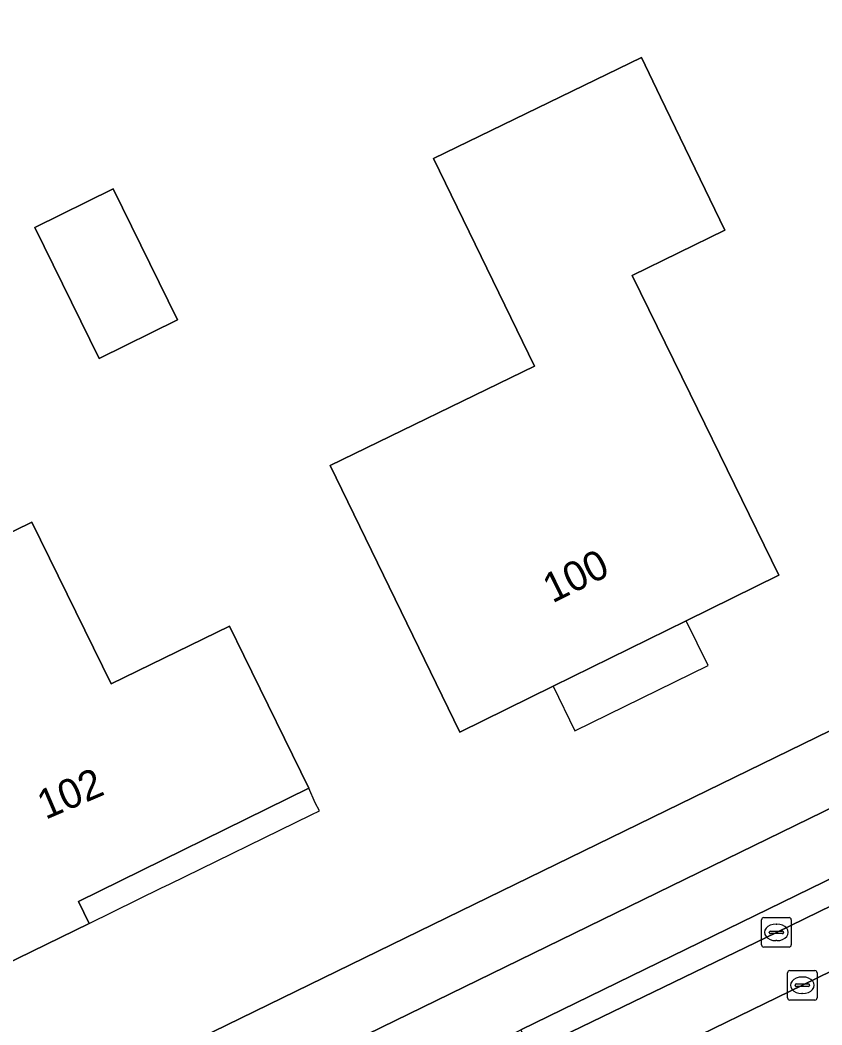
# Model space of a CAD drawing. Extents: x 160455 to 162082, y 388339 to 389736.
# Drawn here: x 160874.43 to 160901.57, y 389084.3 to 389118.32 of the extents above; entities that cross this region are included whole.
import ezdxf

# ---------------------------------------------------------------- set-up
doc = ezdxf.new("R2010")
doc.units = 0
for name, color, linetype in [('IMGEO_Erf', 7, 'Continuous'), ('IMGEO_Fietspad_gesloten', 7, 'Continuous'), ('IMGEO_Kolk', 7, 'Continuous'), ('IMGEO_Pand', 7, 'Continuous'), ('IMGEO_Pand_nummerreeks', 7, 'Continuous'), ('IMGEO_Pand_overbouw', 7, 'Continuous'), ('IMGEO_Parkeervlak_open', 7, 'Continuous'), ('IMGEO_Rijbaan_lokaal_gesloten', 7, 'Continuous'), ('IMGEO_Verkeerseiland_open', 7, 'Continuous'), ('IMGEO_Voetpad_open', 7, 'Continuous')]:
    doc.layers.add(name, color=color, linetype=linetype)

msp = doc.modelspace()

# ---------------------------------------------------------------- linework, layer by layer
at = {"layer": 'IMGEO_Erf'}
msp.add_lwpolyline([(160868.431, 389077.96), (160937.126, 389111.479), (160937.033, 389111.664), (160937.129, 389111.739), (160937.492, 389112.115), (160937.759, 389112.563), (160937.917, 389113.06), (160937.958, 389113.58), (160937.879, 389114.096), (160933.512, 389122.983), (160933.413, 389123.184), (160932.742, 389124.595), (160930.122, 389129.896)], dxfattribs=at)
for points in [[(160895.463, 389117.048), (160896.111, 389115.711), (160898.287, 389111.209), (160895.148, 389109.674), (160897.107, 389105.668), (160900.112, 389099.523), (160896.977, 389097.981), (160892.477, 389095.768), (160889.314, 389094.212), (160887.129, 389098.709), (160884.93, 389103.231), (160891.848, 389106.594), (160888.428, 389113.629)], [(160874.928, 389111.292), (160877.582, 389112.598), (160879.762, 389108.168), (160877.108, 389106.862)], [(160874.835, 389101.323), (160877.519, 389095.841), (160881.519, 389097.799), (160882.009, 389096.799), (160884.207, 389092.308), (160876.406, 389088.481), (160876.771, 389087.736), (160871.424, 389085.125), (160869.226, 389089.616), (160868.37, 389091.362), (160872.388, 389093.329), (160869.704, 389098.811)]]:
    msp.add_lwpolyline(points, close=True, dxfattribs=at)
at = {"layer": 'IMGEO_Fietspad_gesloten'}
for points in [[(161132.774, 389204.546), (161021.386, 389150.057), (161000, 389139.59), (160954.879, 389117.505), (160945.498, 389112.928), (160870.289, 389076.234), (160871.246, 389074.304)], [(160886.826, 389081.919), (160891.38, 389084.132), (160903.962, 389090.272), (160908.485, 389092.485), (160920.544, 389098.366), (160925.18, 389100.645), (160925.576, 389100.84), (160930.122, 389103.065), (160946.471, 389111.055), (160955.141, 389115.292), (160966.849, 389121.003), (160971.38, 389123.215), (160987.298, 389131.006), (160991.819, 389133.233), (160993.563, 389134.097), (160998.123, 389136.322), (161000, 389137.241), (161022.415, 389148.216), (161034.364, 389154.051)]]:
    msp.add_lwpolyline(points, dxfattribs=at)
at = {"layer": 'IMGEO_Kolk'}
for p, q in [((160899.531, 389087.005), (160899.531, 389087.857)), ((160899.606, 389087.931), (160900.458, 389087.931)), ((160900.019, 389087.711), (160900.044, 389087.711)), ((160900.532, 389087.857), (160900.532, 389087.005)), ((160899.79, 389087.425), (160899.79, 389087.437)), ((160900.228, 389087.388), (160899.83, 389087.388)), ((160899.833, 389087.474), (160900.231, 389087.474)), ((160900.274, 389087.437), (160900.274, 389087.425)), ((160900.458, 389086.931), (160899.606, 389086.931)), ((160900.042, 389087.151), (160900.017, 389087.151)), ((160900.409, 389085.215), (160900.409, 389086.067)), ((160900.484, 389086.141), (160901.336, 389086.141)), ((160900.897, 389085.921), (160900.922, 389085.921)), ((160901.41, 389086.067), (160901.41, 389085.215)), ((160900.668, 389085.635), (160900.668, 389085.647)), ((160901.106, 389085.598), (160900.708, 389085.598)), ((160900.711, 389085.684), (160901.109, 389085.684)), ((160901.152, 389085.647), (160901.152, 389085.635)), ((160900.92, 389085.361), (160900.895, 389085.361)), ((160901.336, 389085.141), (160900.484, 389085.141))]:
    msp.add_line(p, q, dxfattribs=at)
for points in [[(160899.531, 389087.005), (160899.531, 389087.857)], [(160899.606, 389087.931), (160900.458, 389087.931)], [(160900.532, 389087.857), (160900.532, 389087.005)], [(160900.458, 389086.931), (160899.606, 389086.931)], [(160900.409, 389085.215), (160900.409, 389086.067)], [(160900.484, 389086.141), (160901.336, 389086.141)], [(160901.41, 389086.067), (160901.41, 389085.215)], [(160901.336, 389085.141), (160900.484, 389085.141)]]:
    msp.add_lwpolyline(points, dxfattribs=at)
for centre, radius, start, end in [((160899.608, 389087.855), 0.0765, 91.552, 178.448), ((160899.608, 389087.855), 0.0765, 91.552, 178.448), ((160900.456, 389087.855), 0.0765, 1.552, 88.448), ((160900.456, 389087.855), 0.0765, 1.552, 88.448), ((160899.83, 389087.434), 0.0403, 85.8775, 175.7526), ((160899.827, 389087.424), 0.0366, 178.938, 274.7102), ((160900.231, 389087.431), 0.043, 264.8664, 352.4533), ((160900.235, 389087.436), 0.0386, 1.7309, 96.639), ((160899.608, 389087.007), 0.0765, 181.552, 268.448), ((160899.608, 389087.007), 0.0765, 181.552, 268.448), ((160900.456, 389087.007), 0.0765, 271.552, 358.448), ((160900.456, 389087.007), 0.0765, 271.552, 358.448), ((160900.486, 389086.065), 0.0765, 91.552, 178.448), ((160900.486, 389086.065), 0.0765, 91.552, 178.448), ((160901.334, 389086.065), 0.0765, 1.552, 88.448), ((160901.334, 389086.065), 0.0765, 1.552, 88.448), ((160900.708, 389085.644), 0.0403, 85.8775, 175.7526), ((160900.705, 389085.634), 0.0366, 178.938, 274.7102), ((160901.109, 389085.641), 0.043, 264.8664, 352.4533), ((160901.113, 389085.646), 0.0386, 1.7309, 96.639), ((160900.486, 389085.217), 0.0765, 181.552, 268.448), ((160900.486, 389085.217), 0.0765, 181.552, 268.448), ((160901.334, 389085.217), 0.0765, 271.552, 358.448), ((160901.334, 389085.217), 0.0765, 271.552, 358.448)]:
    msp.add_arc(centre, radius, start, end, dxfattribs=at)
for centre, major_axis, ratio, start_param, end_param in [((160900.018, 389087.431), (-0.387, 0.002), 0.722429, 4.712389, 7.853982), ((160900.043, 389087.431), (-0.39, 0.002), 0.717154, 1.570796, 4.712389), ((160900.896, 389085.641), (-0.387, 0.002), 0.722429, 4.712389, 7.853982), ((160900.921, 389085.641), (-0.39, 0.002), 0.717154, 1.570796, 4.712389)]:
    msp.add_ellipse(centre, major_axis=major_axis, ratio=ratio, start_param=start_param, end_param=end_param, dxfattribs=at)
at = {"layer": 'IMGEO_Pand'}
for points in [[(160896.111, 389115.711), (160895.463, 389117.048), (160888.428, 389113.629), (160891.848, 389106.594), (160884.93, 389103.231), (160887.129, 389098.709), (160889.314, 389094.212), (160892.477, 389095.768), (160896.977, 389097.981), (160900.112, 389099.523), (160897.107, 389105.668), (160895.148, 389109.674), (160898.287, 389111.209)], [(160877.108, 389106.862), (160879.762, 389108.168), (160877.582, 389112.598), (160874.928, 389111.292)], [(160876.771, 389087.736), (160876.406, 389088.481), (160884.207, 389092.308), (160882.009, 389096.799), (160881.519, 389097.799), (160877.519, 389095.841), (160874.835, 389101.323), (160869.704, 389098.811), (160872.388, 389093.329), (160868.37, 389091.362), (160869.226, 389089.616), (160871.424, 389085.125)]]:
    msp.add_lwpolyline(points, close=True, dxfattribs=at)
at = {"layer": 'IMGEO_Pand_overbouw'}
for points in [[(160896.977, 389097.981), (160892.477, 389095.768), (160893.204, 389094.252), (160897.725, 389096.469)], [(160884.207, 389092.308), (160876.406, 389088.481), (160876.771, 389087.736), (160879.215, 389088.935), (160879.492, 389089.068), (160884.29, 389091.409), (160884.562, 389091.547), (160884.424, 389091.818)]]:
    msp.add_lwpolyline(points, close=True, dxfattribs=at)
at = {"layer": 'IMGEO_Parkeervlak_open'}
msp.add_lwpolyline([(160900.911, 389085.639), (160905.927, 389088.093), (160905.051, 389089.879), (160904.312, 389089.517), (160900.033, 389087.43), (160891.713, 389083.404), (160890.574, 389082.849), (160891.458, 389081.036)], close=True, dxfattribs=at)
at = {"layer": 'IMGEO_Rijbaan_lokaal_gesloten'}
msp.add_lwpolyline([(160903.64, 389079.692), (160918.57, 389087.066), (160926.751, 389091.045), (160932.19, 389093.691), (160933.151, 389094.159), (160930.401, 389100.058), (160930.369, 389100.042), (160927.449, 389098.615), (160925.395, 389097.611), (160922.624, 389096.257), (160915.722, 389092.884), (160909.213, 389089.7), (160905.927, 389088.093), (160900.911, 389085.639), (160891.458, 389081.036)], dxfattribs=at)
at = {"layer": 'IMGEO_Verkeerseiland_open'}
msp.add_lwpolyline([(160891.38, 389084.132), (160891.713, 389083.404), (160900.033, 389087.43), (160904.312, 389089.517), (160903.962, 389090.272)], close=True, dxfattribs=at)
at = {"layer": 'IMGEO_Voetpad_open'}
msp.add_lwpolyline([(160868.911, 389075.561), (160870.289, 389076.234), (160945.498, 389112.928), (160944.406, 389115.031), (160937.126, 389111.479), (160868.431, 389077.96)], dxfattribs=at)

# ---------------------------------------------------------------- texts
at = {"layer": 'IMGEO_Pand_nummerreeks'}
for s, rotation, p in [('100', 26.1903, (160892.449, 389098.563)), ('102', 23.1515, (160875.292, 389091.237))]:
    msp.add_text(s, height=1, rotation=rotation, dxfattribs=at).set_placement(p)

doc.saveas('drawing.dxf')
